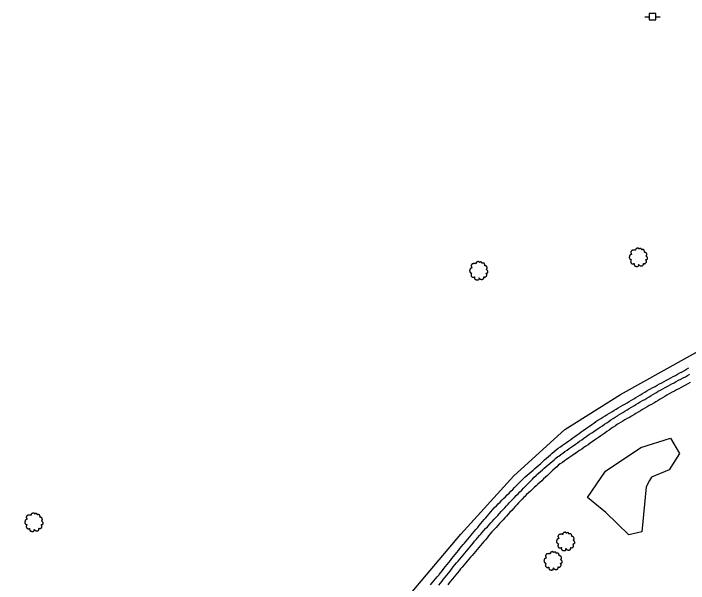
# Model space of a CAD drawing. Extents: x 1901471 to 1963503, y 756461 to 799997.
# Drawn here: x 1928906.3 to 1929169.4, y 773703.3 to 773925.5 of the extents above; entities that cross this region are included whole.
import ezdxf

# ---------------------------------------------------------------- set-up
doc = ezdxf.new("R2010")
doc.units = 0
for name, color, linetype in [('Default', 7, 'Continuous'), ('RD_EX_DR_ErosCtrl', 7, 'Continuous'), ('RD_EX_Fence_Other', 7, 'Continuous'), ('RD_EX_H2O', 7, 'Continuous'), ('RD_EX_UT', 7, 'Continuous'), ('RD_EX_VEG', 7, 'Continuous')]:
    doc.layers.add(name, color=color, linetype=linetype)

# ---------------------------------------------------------------- blocks, each defined once
blk = doc.blocks.new('PP')
at = {"layer": 'RD_EX_UT'}
for p, q in [((2.49, 2.51), (-2.51, 2.51)), ((-2.51, 2.51), (-2.51, -2.49)), ((2.49, -2.49), (2.49, 2.51)), ((-5.94, -0.05), (-2.47, -0.05)), ((-2.51, -2.49), (2.49, -2.49)), ((2.42, -0.05), (6.06, -0.05))]:
    blk.add_line(p, q, dxfattribs=at)
blk = doc.blocks.new('T2')
at = {"layer": 'RD_EX_VEG'}
for points in [[(0.05, 7.21), (-0.25, 7.24), (-0.57, 7.14), (-0.82, 7.04), (-1.05, 6.96), (-1.27, 6.86), (-1.57, 6.69), (-1.8, 6.49), (-1.92, 6.24), (-1.97, 6.01), (-2.02, 5.74), (-2.02, 5.56), (-2.15, 5.54), (-2.3, 5.56), (-2.55, 5.64), (-2.8, 5.64), (-3.05, 5.64), (-3.4, 5.61), (-3.75, 5.61), (-4.02, 5.56), (-4.35, 5.51), (-4.72, 5.39), (-5.07, 5.26), (-5.37, 5.01), (-5.62, 4.54), (-5.75, 4.19), (-5.9, 3.94), (-5.75, 3.49), (-5.57, 3.14), (-5.55, 2.94), (-5.47, 2.52), (-5.37, 2.29), (-5.25, 2.09), (-5.32, 2.07), (-5.7, 2.02), (-6, 1.92), (-6.42, 1.69), (-6.64, 1.47), (-6.74, 1.14), (-6.77, 0.79), (-6.87, 0.59), (-6.94, 0.32), (-6.97, 0.24), (-7.02, -0.08), (-6.92, -0.53), (-6.89, -0.88), (-6.77, -1.11), (-6.62, -1.28), (-6.44, -1.53), (-6.05, -1.76), (-5.72, -1.86), (-5.52, -1.88), (-5.7, -2.38), (-5.75, -2.73), (-5.87, -3.13), (-5.87, -3.21), (-5.92, -3.68), (-5.77, -4.01), (-5.7, -4.38), (-5.52, -4.61), (-5.25, -4.91), (-4.92, -5.13), (-4.42, -5.26), (-4.02, -5.23), (-3.45, -5.06), (-3.2, -4.98), (-3.22, -5.16), (-3.2, -5.53), (-3.2, -5.96), (-3.05, -6.28), (-2.95, -6.56), (-2.8, -6.81), (-2.47, -7.03), (-2.07, -7.11), (-1.65, -7.26), (-1.2, -7.33), (-0.7, -7.36), (-0.1, -7.21), (0.18, -7.08), (0.28, -6.91), (0.48, -6.53), (0.43, -6.31), (0.45, -5.71), (0.55, -5.88), (0.73, -6.23), (1.23, -6.53), (1.63, -6.71), (2.1, -6.86), (2.4, -6.93), (2.88, -6.86), (3.25, -6.78), (3.63, -6.66), (3.93, -6.38), (4.1, -6.11), (4.15, -5.83), (4.23, -5.46), (4.28, -5.28)], [(4.28, -5.28), (4.2, -5.11), (4.15, -4.86), (4.23, -4.88), (4.4, -4.93), (4.68, -5.06), (4.9, -5.13), (5.23, -5.11), (5.5, -5.01), (5.95, -4.73), (6.22, -4.26), (6.5, -3.86), (6.57, -3.53), (6.52, -3.31), (6.5, -2.81), (6.3, -2.56), (6.25, -2.43), (6.15, -2.03), (6.22, -1.98), (6.5, -1.93), (6.87, -1.81), (7.15, -1.68), (7.37, -1.51), (7.45, -1.28), (7.42, -0.88), (7.47, -0.48), (7.4, -0.33), (7.3, -0.18), (7.22, 0.02), (7.07, 0.17), (6.97, 0.32), (6.87, 0.42), (6.75, 0.57), (6.57, 0.69), (6.42, 0.74), (6.37, 0.89), (6.52, 1.09), (6.57, 1.19), (6.6, 1.42), (6.82, 1.77), (6.87, 2.17), (6.82, 2.59), (6.77, 2.87), (6.62, 3.14), (6.42, 3.39), (6.3, 3.56), (6.12, 3.69), (5.8, 3.81), (5.55, 3.86), (5.2, 3.86), (5, 3.91), (5.03, 3.96), (5.03, 4.11), (5.03, 4.39), (4.95, 4.84), (4.8, 5.34), (4.8, 5.36), (4.7, 5.61), (4.48, 5.81), (4.3, 5.91), (4.1, 6.04), (3.85, 6.06), (3.55, 6.06), (3.28, 6.01), (3.08, 5.91), (2.9, 5.79), (2.83, 5.94), (2.73, 6.24), (2.68, 6.39), (2.53, 6.56), (2.3, 6.76), (1.85, 6.89), (1.23, 6.81), (0.93, 6.61), (0.78, 6.44), (0.73, 6.56), (0.53, 6.76), (0.43, 6.94), (0.25, 7.06), (0.1, 7.16), (0, 7.21)]]:
    blk.add_spline(points, degree=3, dxfattribs=at)

msp = doc.modelspace()

# ---------------------------------------------------------------- linework, layer by layer
at = {"layer": 'RD_EX_DR_ErosCtrl'}
for points in [[(1929068.8, 773702.74), (1929069.44, 773703.51), (1929070.08, 773704.28), (1929070.72, 773705.05), (1929071.35, 773705.82), (1929071.99, 773706.59), (1929072.16, 773706.8), (1929072.79, 773707.58), (1929072.79, 773707.58), (1929073.42, 773708.36), (1929074.04, 773709.14), (1929074.67, 773709.92), (1929075.29, 773710.7), (1929075.92, 773711.48), (1929076.54, 773712.26), (1929077.17, 773713.04), (1929077.8, 773713.82), (1929078.42, 773714.6), (1929079.05, 773715.38), (1929079.67, 773716.16), (1929080.3, 773716.94), (1929080.93, 773717.72), (1929081.55, 773718.5), (1929082.01, 773719.04), (1929082.65, 773719.8), (1929083.3, 773720.56), (1929083.95, 773721.32), (1929084.6, 773722.08), (1929085.24, 773722.84), (1929085.89, 773723.6), (1929086.54, 773724.37), (1929087.19, 773725.13), (1929087.83, 773725.89), (1929088.48, 773726.65), (1929089.13, 773727.41), (1929089.78, 773728.17), (1929090.43, 773728.93), (1929091.07, 773729.7), (1929091.72, 773730.46), (1929092.37, 773731.22), (1929093.02, 773731.98), (1929093.66, 773732.74), (1929093.79, 773732.87), (1929094.5, 773733.58), (1929095.2, 773734.29), (1929095.9, 773735), (1929096.61, 773735.71), (1929097.31, 773736.42), (1929098.02, 773737.13), (1929098.72, 773737.84), (1929099.43, 773738.55), (1929100.13, 773739.26), (1929100.84, 773739.96), (1929101.54, 773740.67), (1929102.25, 773741.38), (1929102.95, 773742.09), (1929103.65, 773742.8), (1929104.36, 773743.51), (1929105.06, 773744.22), (1929105.77, 773744.84), (1929106.52, 773745.5), (1929107.27, 773746.16), (1929108.02, 773746.82), (1929108.77, 773747.48), (1929109.52, 773748.14), (1929110.27, 773748.8), (1929111.02, 773749.46), (1929111.77, 773750.12), (1929112.52, 773750.78), (1929113.27, 773751.44), (1929114.02, 773752.1), (1929114.77, 773752.76), (1929115.52, 773753.42), (1929115.52, 773753.42), (1929116.27, 773754.08), (1929117.03, 773754.74), (1929117.78, 773755.4), (1929118.61, 773756), (1929119.42, 773756.58), (1929120.24, 773757.16), (1929121.05, 773757.74), (1929121.87, 773758.32), (1929122.68, 773758.9), (1929123.49, 773759.48), (1929124.31, 773760.06), (1929125.12, 773760.64), (1929125.94, 773761.22), (1929126.75, 773761.8), (1929127.57, 773762.38), (1929128.38, 773762.96), (1929129.2, 773763.54), (1929130.01, 773764.12), (1929130.82, 773764.69), (1929131.64, 773765.27), (1929132.45, 773765.85), (1929133.27, 773766.43), (1929134.08, 773767.01), (1929134.28, 773767.13), (1929135.14, 773767.65), (1929136, 773768.16), (1929136.86, 773768.67), (1929137.72, 773769.18), (1929138.58, 773769.69), (1929139.44, 773770.2), (1929140.3, 773770.72), (1929141.16, 773771.23), (1929142.02, 773771.74), (1929142.87, 773772.25), (1929143.73, 773772.76), (1929144.59, 773773.27), (1929145.45, 773773.79), (1929146.31, 773774.3), (1929147.17, 773774.81), (1929148.03, 773775.32), (1929148.89, 773775.83), (1929149.75, 773776.34), (1929150.61, 773776.86), (1929151.46, 773777.37), (1929152.32, 773777.88), (1929153.18, 773778.39), (1929154.04, 773778.9), (1929154.59, 773779.2), (1929155.47, 773779.67), (1929156.34, 773780.15), (1929157.22, 773780.63), (1929158.1, 773781.11), (1929158.98, 773781.58), (1929159.86, 773782.06), (1929160.74, 773782.54), (1929161.62, 773783.01), (1929162.5, 773783.49), (1929163.37, 773783.97), (1929164.25, 773784.44), (1929165.13, 773784.92), (1929166.01, 773785.4), (1929166.89, 773785.87), (1929167.77, 773786.35), (1929168.65, 773786.83), (1929168.65, 773786.83), (1929169.53, 773787.31)], [(1929170.04, 773781.6), (1929169.16, 773781.13), (1929168.27, 773780.66), (1929167.39, 773780.19), (1929166.51, 773779.72), (1929165.62, 773779.25), (1929164.74, 773778.78), (1929163.86, 773778.31), (1929162.97, 773777.84), (1929162.7, 773777.7), (1929161.83, 773777.19), (1929160.97, 773776.68), (1929160.11, 773776.18), (1929159.25, 773775.67), (1929158.39, 773775.16), (1929157.52, 773774.66), (1929156.66, 773774.15), (1929155.8, 773773.64), (1929154.94, 773773.14), (1929154.08, 773772.63), (1929153.21, 773772.12), (1929152.35, 773771.62), (1929151.49, 773771.11), (1929150.63, 773770.6), (1929149.77, 773770.1), (1929148.9, 773769.59), (1929148.04, 773769.08), (1929147.18, 773768.58), (1929146.32, 773768.07), (1929145.46, 773767.56), (1929144.59, 773767.06), (1929143.73, 773766.55), (1929142.87, 773766.04), (1929142.01, 773765.54), (1929141.71, 773765.36), (1929140.89, 773764.8), (1929140.07, 773764.23), (1929139.25, 773763.66), (1929138.43, 773763.09), (1929137.6, 773762.52), (1929136.78, 773761.95), (1929135.96, 773761.38), (1929135.14, 773760.81), (1929134.31, 773760.24), (1929133.49, 773759.68), (1929132.67, 773759.11), (1929131.85, 773758.54), (1929131.02, 773757.97), (1929130.2, 773757.4), (1929129.38, 773756.83), (1929128.56, 773756.26), (1929127.74, 773755.69), (1929126.91, 773755.12), (1929126.09, 773754.56), (1929125.27, 773753.99), (1929125.17, 773753.92), (1929124.35, 773753.35), (1929123.52, 773752.79), (1929122.7, 773752.22), (1929121.88, 773751.66), (1929121.88, 773751.66), (1929121.05, 773751.09), (1929120.23, 773750.52), (1929119.41, 773749.96), (1929118.74, 773749.5), (1929118.01, 773748.82), (1929117.28, 773748.14), (1929116.54, 773747.46), (1929115.81, 773746.78), (1929115.08, 773746.1), (1929114.35, 773745.42), (1929113.61, 773744.74), (1929112.88, 773744.06), (1929112.15, 773743.37), (1929111.42, 773742.69), (1929110.68, 773742.01), (1929109.95, 773741.33), (1929109.22, 773740.65), (1929108.49, 773739.97), (1929107.75, 773739.29), (1929107.02, 773738.61), (1929106.29, 773737.93), (1929105.56, 773737.25), (1929105.21, 773736.93), (1929104.53, 773736.19), (1929103.85, 773735.45), (1929103.17, 773734.72), (1929102.5, 773733.98), (1929101.82, 773733.25), (1929101.14, 773732.51), (1929100.47, 773731.78), (1929099.79, 773731.04), (1929099.11, 773730.3), (1929098.43, 773729.57), (1929097.76, 773728.83), (1929097.08, 773728.1), (1929096.4, 773727.36), (1929095.72, 773726.63), (1929095.05, 773725.89), (1929094.37, 773725.16), (1929093.69, 773724.42), (1929093.02, 773723.68), (1929092.77, 773723.41), (1929092.12, 773722.65), (1929091.47, 773721.89), (1929090.83, 773721.12), (1929090.18, 773720.36), (1929089.53, 773719.6), (1929088.89, 773718.84), (1929088.24, 773718.07), (1929087.59, 773717.31), (1929086.95, 773716.55), (1929086.3, 773715.79), (1929085.65, 773715.02), (1929085.01, 773714.26), (1929084.36, 773713.5), (1929083.71, 773712.74), (1929083.07, 773711.97), (1929082.42, 773711.21), (1929081.77, 773710.45), (1929081.13, 773709.68), (1929080.55, 773709), (1929079.92, 773708.23), (1929079.29, 773707.45), (1929078.66, 773706.68), (1929078.66, 773706.68), (1929078.02, 773705.9), (1929077.39, 773705.13), (1929076.76, 773704.35), (1929076.13, 773703.58), (1929075.5, 773702.8)]]:
    msp.add_lwpolyline(points, dxfattribs=at)
at = {"layer": 'RD_EX_Fence_Other'}
msp.add_lwpolyline([(1928896.72, 773385.62), (1928907.18, 773413.16), (1928918.61, 773443.08), (1928932.08, 773477.05), (1928945.38, 773507.23), (1928963.04, 773544.59), (1928981.7, 773580.22), (1929005.58, 773619.16), (1929032.78, 773660.09), (1929060.18, 773698.36), (1929080.64, 773722.49), (1929101.28, 773745.29), (1929121.21, 773763.36), (1929142.88, 773776.99), (1929176.95, 773795.96), (1929207.38, 773810.8), (1929245.43, 773825.38), (1929290.69, 773838.17), (1929350.8, 773854.22), (1929406.53, 773863.76), (1929465.96, 773870.48)], dxfattribs=at)
at = {"layer": 'RD_EX_H2O'}
msp.add_lwpolyline([(1929072.07, 773702.64), (1929072.69, 773703.43), (1929073.31, 773704.21), (1929073.93, 773704.99), (1929074.55, 773705.78), (1929075.17, 773706.56), (1929075.79, 773707.35), (1929076.42, 773708.13), (1929077.04, 773708.91), (1929077.7, 773709.75), (1929078.34, 773710.52), (1929078.98, 773711.29), (1929079.62, 773712.05), (1929080.26, 773712.82), (1929080.9, 773713.59), (1929081.54, 773714.36), (1929082.18, 773715.13), (1929082.82, 773715.9), (1929083.46, 773716.66), (1929084.1, 773717.43), (1929084.74, 773718.2), (1929085.38, 773718.97), (1929086.02, 773719.74), (1929086.66, 773720.5), (1929087.3, 773721.27), (1929087.94, 773722.04), (1929088.28, 773722.45), (1929088.95, 773723.19), (1929089.63, 773723.93), (1929090.3, 773724.66), (1929090.98, 773725.4), (1929091.65, 773726.14), (1929092.32, 773726.88), (1929092.32, 773726.88), (1929093, 773727.62), (1929093.67, 773728.36), (1929094.35, 773729.09), (1929095.02, 773729.83), (1929095.7, 773730.57), (1929096.37, 773731.31), (1929097.04, 773732.05), (1929097.72, 773732.79), (1929098.39, 773733.53), (1929099.07, 773734.26), (1929099.46, 773734.7), (1929100.16, 773735.41), (1929100.86, 773736.13), (1929101.56, 773736.84), (1929102.26, 773737.56), (1929102.96, 773738.27), (1929103.66, 773738.99), (1929104.36, 773739.7), (1929105.06, 773740.41), (1929105.76, 773741.13), (1929106.46, 773741.84), (1929107.16, 773742.56), (1929107.86, 773743.27), (1929108.55, 773743.99), (1929109.25, 773744.7), (1929109.95, 773745.42), (1929110.13, 773745.59), (1929110.89, 773746.24), (1929111.65, 773746.89), (1929112.41, 773747.54), (1929113.16, 773748.19), (1929113.92, 773748.84), (1929114.68, 773749.49), (1929115.44, 773750.14), (1929116.2, 773750.79), (1929116.96, 773751.44), (1929117.72, 773752.09), (1929118.48, 773752.74), (1929118.77, 773752.98), (1929119.58, 773753.56), (1929120.4, 773754.14), (1929121.22, 773754.71), (1929122.03, 773755.29), (1929122.85, 773755.87), (1929123.66, 773756.45), (1929124.48, 773757.02), (1929125.3, 773757.6), (1929126.11, 773758.18), (1929126.93, 773758.76), (1929127.74, 773759.33), (1929128.56, 773759.91), (1929129.38, 773760.49), (1929130.01, 773760.94), (1929130.84, 773761.49), (1929131.68, 773762.05), (1929132.51, 773762.6), (1929133.34, 773763.16), (1929134.17, 773763.71), (1929135, 773764.27), (1929135.84, 773764.82), (1929136.67, 773765.37), (1929137.5, 773765.93), (1929138.33, 773766.48), (1929139.16, 773767.04), (1929139.16, 773767.04), (1929140, 773767.59), (1929140.83, 773768.15), (1929141.66, 773768.7), (1929142.01, 773768.93), (1929142.87, 773769.45), (1929143.72, 773769.96), (1929144.58, 773770.47), (1929145.44, 773770.99), (1929146.3, 773771.5), (1929147.16, 773772.01), (1929148.02, 773772.53), (1929148.87, 773773.04), (1929149.73, 773773.55), (1929150.59, 773774.07), (1929151.45, 773774.58), (1929152.31, 773775.09), (1929153.16, 773775.6), (1929154.02, 773776.12), (1929154.88, 773776.63), (1929155.74, 773777.14), (1929156.6, 773777.66), (1929157.46, 773778.17), (1929157.59, 773778.25), (1929158.47, 773778.72), (1929159.35, 773779.2), (1929160.23, 773779.67), (1929161.11, 773780.14), (1929161.99, 773780.62), (1929162.87, 773781.09), (1929163.75, 773781.57), (1929164.63, 773782.04), (1929165.51, 773782.51), (1929166.39, 773782.99), (1929167.28, 773783.46), (1929168.16, 773783.93), (1929169.04, 773784.41), (1929169.92, 773784.88)], dxfattribs=at)
at = {"layer": 'RD_EX_VEG'}
msp.add_lwpolyline([(1929154.15, 773743.4), (1929152.86, 773741.01), (1929151.2, 773723.44), (1929146.17, 773722.32), (1929137.15, 773730.92), (1929130.04, 773736.85), (1929136.97, 773747.09), (1929150.81, 773756.28), (1929162.36, 773759.96), (1929165.9, 773753.99), (1929161.89, 773747.63), (1929154.98, 773744.75)], close=True, dxfattribs=at)

# ---------------------------------------------------------------- block references
at = {"layer": 'Default', "xscale": 0.5039370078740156, "yscale": 0.5039370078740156}
msp.add_blockref('PP', (1929155.34, 773924.28), dxfattribs=at)
at = {"layer": 'RD_EX_VEG', "xscale": 0.4921259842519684, "yscale": 0.4921259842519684}
for p in [(1929149.74, 773830.51), (1929087.51, 773825.26), (1928914.12, 773727.2), (1929121.38, 773719.71), (1929116.48, 773712.14)]:
    msp.add_blockref('T2', p, dxfattribs=at)

doc.saveas('drawing.dxf')
